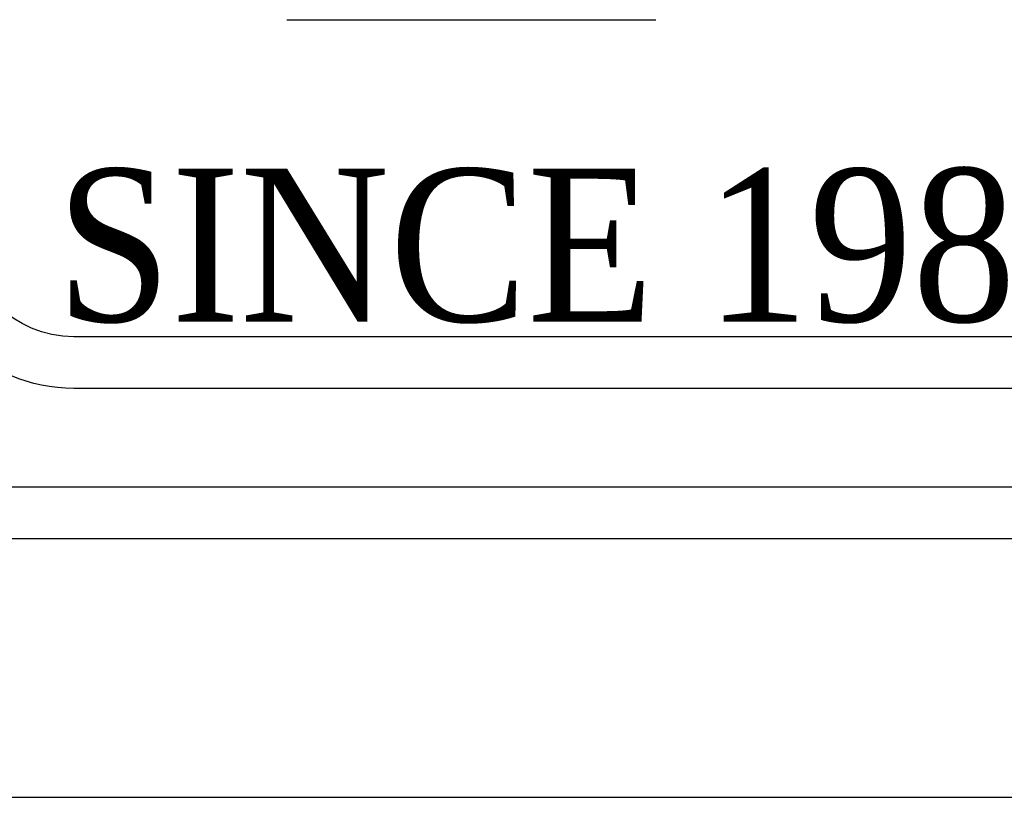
# Model space of a CAD drawing. Header units: inches. Extents: x 3 to 351, y 4 to 271.
# Tile 367 of 530: x 240.199 to 241.151, y 54.648 to 55.399. Entities that reach past the tile are written whole.
import ezdxf
from ezdxf.enums import TextEntityAlignment as Align

# ---------------------------------------------------------------- set-up
doc = ezdxf.new("R2010")
doc.units = ezdxf.units.IN
doc.header["$LTSCALE"] = 0.5
doc.header["$MEASUREMENT"] = 0
doc.layers.add('PLOTVIEW1', color=7, linetype='Continuous')
doc.layers.add('STR_1', color=7, linetype='Continuous')
doc.styles.add('VERO6-Dutch801 Rm BT', font='dutchi.ttf')

msp = doc.modelspace()

# ---------------------------------------------------------------- linework, layer by layer
at = {"layer": 'PLOTVIEW1', "color": 252, "linetype": 'Continuous'}
msp.add_line((240.4575, 55.3988, 0.01969), (240.81424, 55.3988, 0.01969), dxfattribs=at)
at = {"layer": 'PLOTVIEW1', "color": 97, "linetype": 'Continuous'}
for p, q in [((200.75169, 54.94751), (246.75169, 54.94751)), ((200.75169, 54.89751), (246.75169, 54.89751)), ((200.75169, 54.64751), (246.75169, 54.64751))]:
    msp.add_line(p, q, dxfattribs=at)
at = {"layer": 'STR_1', "color": 4, "linetype": 'Continuous'}
for p, q in [((246.75169, 55.09251), (240.25175, 55.09251)), ((246.75169, 55.04251), (240.25175, 55.04251))]:
    msp.add_line(p, q, dxfattribs=at)
at = {"layer": 'STR_1', "color": 4, "linetype": 'Continuous', "extrusion": (0, 8.88178e-16, -1)}
for radius in [0.155, 0.105]:
    msp.add_arc((-240.25175, 55.19751), radius, 270, 0, dxfattribs=at)

# ---------------------------------------------------------------- texts
at = {"layer": 'PLOTVIEW1', "color": 7, "linetype": 'Continuous', "style": 'VERO6-Dutch801 Rm BT', "width": 0.929558}
msp.add_text('SINCE 1982', height=0.147808, dxfattribs=at).set_placement((240.23466, 55.10719, 0.01969), (241.2619, 55.10719, 0.01969), align=Align.FIT)

doc.saveas('drawing.dxf')
